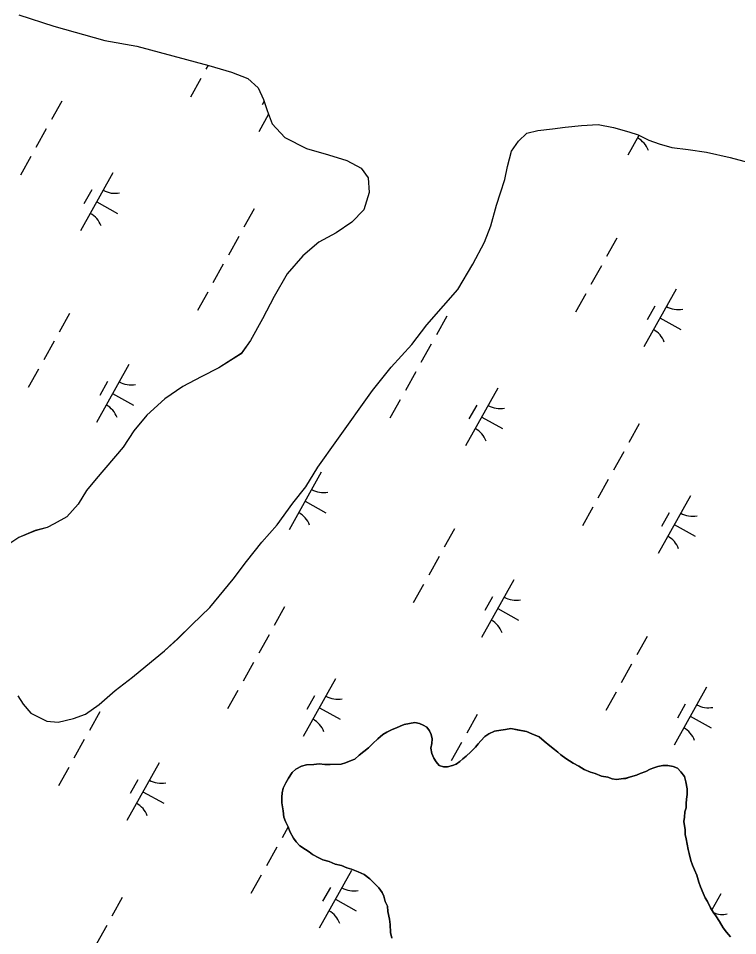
# Model space of a CAD drawing. Extents: x 3923531 to 3943530, y 207391 to 229799.
# Drawn here: x 3933747 to 3934290, y 224615 to 225306 of the extents above; entities that cross this region are included whole.
import ezdxf

# ---------------------------------------------------------------- set-up
doc = ezdxf.new("R2010")
doc.units = 0
doc.layers.add('V-TOPO-SHOR', color=7, linetype='Continuous')
doc.layers.add('V-WETL-SWMP', color=7, linetype='Continuous')

msp = doc.modelspace()

# ---------------------------------------------------------------- linework, layer by layer
at = {"layer": 'V-TOPO-SHOR'}
for points in [[(3933747.61, 225308.8), (3933773.86, 225300.12), (3933812.44, 225289.5), (3933836.69, 225285.19), (3933890.76, 225270.63), (3933907.87, 225265.51), (3933920.19, 225260.78), (3933928.16, 225253.65), (3933932.16, 225244.92), (3933934.96, 225236.58), (3933938.56, 225226.66), (3933948.13, 225216.35), (3933964.44, 225208.05), (3933981.15, 225203.33), (3933995.06, 225198.99), (3934005.81, 225193.06), (3934010.99, 225185.92), (3934011.82, 225174.8), (3934007.88, 225161.67), (3933998.77, 225152.51), (3933986.87, 225144.53), (3933973.77, 225137.34), (3933961.88, 225126.98), (3933950, 225113.44), (3933940.11, 225096.33), (3933931.41, 225079.61), (3933922.31, 225063.3), (3933915.19, 225053.34), (3933898.53, 225042.57), (3933885.03, 225035.78), (3933871.15, 225028.59), (3933857.66, 225019.42), (3933844.19, 225007.06), (3933834.28, 224995.11), (3933826.37, 224982.77)], [(3933746.76, 224795.37), (3933750.74, 224789.04), (3933756.71, 224782.31), (3933764.65, 224778.36), (3933768.62, 224776.39), (3933777.35, 224775.62), (3933788.84, 224778.43), (3933797.96, 224781.63), (3933808.25, 224788.79), (3933820.12, 224799.53), (3933833.18, 224809.48), (3933843.47, 224817.84), (3933857.32, 224829.38), (3933867.6, 224838.53), (3933878.28, 224849.26), (3933891.73, 224861.99), (3933909.12, 224883.45), (3933919.4, 224896.57), (3933930.86, 224911.27), (3933942.33, 224924.39), (3933954.19, 224940.68), (3933964.07, 224953), (3933973.15, 224967.7), (3933987.37, 224987.96), (3934014.24, 225025.71), (3934028.47, 225043.2), (3934043.89, 225060.3), (3934055.35, 225075), (3934068, 225089.31), (3934078.68, 225101.63), (3934090.13, 225120.7), (3934098.81, 225137.38), (3934103.54, 225149.69), (3934107.86, 225165.17), (3934111, 225174.7), (3934114.15, 225184.62), (3934116.11, 225194.54), (3934119.25, 225206.05), (3934124.39, 225213.6), (3934130.71, 225219.56), (3934139.04, 225221.57), (3934150.14, 225222.79), (3934159.66, 225224), (3934171.95, 225225.23), (3934184.63, 225226.05), (3934196.14, 225223.7), (3934207.65, 225220.56), (3934214.8, 225218.2), (3934222.74, 225214.26), (3934230.68, 225211.5), (3934240.2, 225208.75), (3934252.5, 225207.2), (3934266.39, 225205.25), (3934284.25, 225201.33), (3934298.14, 225197.4)], [(3933826.37, 224982.77), (3933805.81, 224958.92), (3933798.7, 224950.18), (3933792.38, 224939.85), (3933783.68, 224930.31), (3933774.17, 224925.13), (3933769.02, 224922.34), (3933759.91, 224919.94), (3933747.63, 224914.75), (3933738.52, 224908.77)], [(3933998.46, 224664.7), (3933994.88, 224665.89), (3933990.9, 224667.46), (3933986.12, 224668.64), (3933981.75, 224670.62), (3933976.97, 224671.8), (3933973.78, 224673.38), (3933969, 224675.76), (3933966.61, 224677.74), (3933963.83, 224679.72), (3933959.44, 224682.49), (3933956.65, 224685.27), (3933954.66, 224688.05), (3933951.86, 224693.21), (3933950.66, 224696.78), (3933948.66, 224700.76), (3933947.46, 224703.93), (3933947.05, 224708.71), (3933945.84, 224714.67), (3933945.83, 224719.04), (3933946.21, 224722.22), (3933947, 224725.8), (3933948.98, 224729.79), (3933950.96, 224733.37), (3933953.73, 224737.75), (3933956.5, 224740.14), (3933960.87, 224742.54), (3933964.45, 224743.35), (3933970.02, 224743.76), (3933973.99, 224744.17), (3933978.37, 224743.78), (3933982.34, 224743.79), (3933987.12, 224743.81), (3933990.7, 224743.82), (3933993.87, 224745.02), (3933998.24, 224746.62), (3934001.02, 224747.82), (3934004.2, 224750.61), (3934007.77, 224753.4), (3934011.34, 224756.2), (3934014.51, 224759.39), (3934018.48, 224762.98), (3934022.05, 224766.17), (3934025.23, 224768.17), (3934029.2, 224770.16), (3934032.37, 224771.37), (3934035.16, 224772.57), (3934038.33, 224773.77), (3934042.31, 224774.57), (3934046.28, 224775.38), (3934049.86, 224774.59), (3934052.65, 224773.41), (3934055.44, 224771.82), (3934057.43, 224769.05), (3934058.63, 224766.26), (3934059.44, 224763.09), (3934059.05, 224759.51), (3934058.26, 224755.93), (3934059.07, 224751.95), (3934060.67, 224748.38), (3934062.27, 224745.6), (3934064.66, 224742.82), (3934067.85, 224742.03), (3934071.02, 224742.04), (3934074.6, 224742.85), (3934077.38, 224744.05), (3934080.16, 224746.04), (3934082.54, 224748.04), (3934084.92, 224750.03), (3934088.49, 224753.22), (3934092.06, 224756.81), (3934094.04, 224759.2), (3934096.02, 224761.6), (3934099.2, 224764.78), (3934101.98, 224766.78), (3934106.35, 224768.78), (3934111.12, 224769.59), (3934114.69, 224769.99), (3934118.67, 224770.8), (3934124.64, 224769.62), (3934130.6, 224768.45), (3934134.58, 224766.87), (3934140.16, 224764.49), (3934143.75, 224761.32), (3934148.13, 224757.76), (3934151.71, 224754.98), (3934154.11, 224753), (3934156.5, 224751.02), (3934160.08, 224748.25), (3934165.66, 224744.68), (3934170.04, 224742.31), (3934174.02, 224739.93), (3934178.8, 224737.96), (3934182.38, 224736.77), (3934187.16, 224734.8), (3934191.93, 224734.01), (3934195.12, 224732.83), (3934198.3, 224732.44), (3934201.88, 224732.85), (3934205.46, 224733.25), (3934209.03, 224734.46)], [(3934209.03, 224734.46), (3934213.4, 224735.66), (3934216.18, 224736.86), (3934220.55, 224738.46), (3934223.73, 224740.06), (3934226.51, 224741.26), (3934229.69, 224742.07), (3934233.27, 224742.87), (3934237.24, 224742.88), (3934241.22, 224742.1), (3934244.41, 224740.92), (3934246.8, 224738.14), (3934249.59, 224734.57), (3934250.8, 224730.59), (3934251.61, 224725.43), (3934251.62, 224721.05), (3934251.23, 224717.47), (3934250.84, 224714.29), (3934250.85, 224711.11), (3934250.06, 224707.93), (3934249.67, 224703.95), (3934249.29, 224700.77), (3934250.1, 224694.4), (3934250.11, 224690.83), (3934250.91, 224687.65), (3934252.52, 224679.7), (3934253.33, 224676.52), (3934254.53, 224671.35), (3934255.74, 224667.78), (3934257.34, 224664.2), (3934258.94, 224660.23), (3934260.54, 224655.06), (3934261.75, 224651.49), (3934263.75, 224646.72), (3934265.35, 224643.15), (3934266.94, 224640.37), (3934269.34, 224635.6), (3934271.34, 224632.43), (3934273.34, 224629.65), (3934276.13, 224625.28), (3934278.93, 224620.52), (3934281.32, 224617.34), (3934284.51, 224613.77)], [(3934028.82, 224612.69), (3934028.02, 224617.06), (3934027.6, 224623.03), (3934027.19, 224627), (3934025.98, 224632.96), (3934025.58, 224636.94), (3934023.98, 224640.51), (3934022.77, 224644.49), (3934021.57, 224647.27), (3934019.18, 224650.84), (3934015.99, 224653.61), (3934012.4, 224657.58), (3934008.01, 224660.75), (3934003.64, 224662.73), (3933998.46, 224664.7)]]:
    msp.add_lwpolyline(points, dxfattribs=at)
at = {"layer": 'V-WETL-SWMP'}
for p, q in [((3933747.61, 225308.8), (3933773.86, 225300.12)), ((3933773.86, 225300.12), (3933812.43, 225289.5)), ((3933812.43, 225289.5), (3933836.69, 225285.19)), ((3933836.69, 225285.19), (3933890.76, 225270.63)), ((3933890.39, 225270.73), (3933888.73, 225267.76)), ((3933890.76, 225270.63), (3933907.87, 225265.51)), ((3933907.87, 225265.51), (3933920.2, 225260.78)), ((3933884.83, 225260.78), (3933877.03, 225246.81)), ((3933920.2, 225260.78), (3933928.16, 225253.65)), ((3933928.16, 225253.65), (3933932.16, 225244.92)), ((3933779.96, 225243.76), (3933772.16, 225229.79)), ((3933932.57, 225243.7), (3933931.07, 225241.02)), ((3933932.16, 225244.92), (3933934.96, 225236.58)), ((3933935.93, 225233.91), (3933928.53, 225220.67)), ((3933934.96, 225236.58), (3933938.56, 225226.66)), ((3933768.26, 225222.81), (3933760.46, 225208.84)), ((3933938.56, 225226.66), (3933948.13, 225216.35)), ((3934130.71, 225219.56), (3934139.04, 225221.57)), ((3934139.04, 225221.57), (3934150.14, 225222.79)), ((3934150.14, 225222.79), (3934159.66, 225224)), ((3934159.66, 225224), (3934171.95, 225225.23)), ((3934171.95, 225225.23), (3934184.63, 225226.05)), ((3934184.63, 225226.05), (3934196.14, 225223.7)), ((3934196.14, 225223.7), (3934207.65, 225220.56)), ((3934207.65, 225220.56), (3934214.8, 225218.2)), ((3933948.13, 225216.35), (3933964.44, 225208.05)), ((3934119.25, 225206.05), (3934124.39, 225213.6)), ((3934124.39, 225213.6), (3934130.71, 225219.56)), ((3934215.36, 225217.92), (3934206.95, 225202.86)), ((3934214.8, 225218.2), (3934222.74, 225214.26)), ((3934222.74, 225214.26), (3934230.68, 225211.5)), ((3933964.44, 225208.05), (3933981.15, 225203.33)), ((3934230.68, 225211.5), (3934240.2, 225208.75)), ((3934240.2, 225208.75), (3934252.5, 225207.2)), ((3934252.5, 225207.2), (3934266.39, 225205.25)), ((3933756.55, 225201.86), (3933748.75, 225187.89)), ((3933981.15, 225203.33), (3933995.06, 225198.99)), ((3934116.11, 225194.54), (3934119.25, 225206.05)), ((3934266.39, 225205.25), (3934284.25, 225201.33)), ((3934284.25, 225201.33), (3934298.14, 225197.4)), ((3933995.06, 225198.99), (3934005.81, 225193.06)), ((3934005.81, 225193.06), (3934010.99, 225185.92)), ((3934114.15, 225184.62), (3934116.11, 225194.54)), ((3933818.51, 225189.67), (3933794.13, 225146.02)), ((3934010.99, 225185.92), (3934011.82, 225174.8)), ((3934111, 225174.7), (3934114.15, 225184.62)), ((3933802.51, 225176.85), (3933796.66, 225166.37)), ((3934011.82, 225174.8), (3934007.88, 225161.67)), ((3934107.86, 225165.17), (3934111, 225174.7)), ((3933806.32, 225167.84), (3933822.04, 225159.07)), ((3934103.54, 225149.69), (3934107.86, 225165.17)), ((3933925.18, 225162.64), (3933917.38, 225148.67)), ((3934007.88, 225161.67), (3933998.77, 225152.51)), ((3933998.77, 225152.51), (3933986.87, 225144.53)), ((3933986.87, 225144.53), (3933973.77, 225137.34)), ((3934098.81, 225137.38), (3934103.54, 225149.69)), ((3933913.47, 225141.69), (3933905.67, 225127.72)), ((3933973.77, 225137.34), (3933961.88, 225126.98)), ((3934090.13, 225120.7), (3934098.81, 225137.38)), ((3934198.67, 225140.43), (3934190.87, 225126.47)), ((3933961.88, 225126.98), (3933949.99, 225113.44)), ((3933901.77, 225120.73), (3933893.96, 225106.77)), ((3934078.68, 225101.64), (3934090.13, 225120.7)), ((3934186.96, 225119.48), (3934179.16, 225105.51)), ((3933949.99, 225113.44), (3933940.11, 225096.33)), ((3933890.06, 225099.78), (3933882.26, 225085.81)), ((3933940.11, 225096.33), (3933931.41, 225079.61)), ((3934068, 225089.31), (3934078.68, 225101.64)), ((3934175.26, 225098.53), (3934167.46, 225084.56)), ((3934243.35, 225102.07), (3934218.96, 225058.42)), ((3934055.35, 225075), (3934068, 225089.31)), ((3934227.35, 225089.24), (3934221.49, 225078.77)), ((3933785.85, 225083.6), (3933778.05, 225069.63)), ((3933931.41, 225079.61), (3933922.31, 225063.3)), ((3934043.89, 225060.3), (3934055.35, 225075)), ((3934070.39, 225081.51), (3934062.59, 225067.55)), ((3934231.15, 225080.24), (3934246.87, 225071.46)), ((3933774.14, 225062.65), (3933766.34, 225048.68)), ((3933922.31, 225063.3), (3933915.19, 225053.35)), ((3934028.47, 225043.2), (3934043.89, 225060.3)), ((3934058.69, 225060.56), (3934050.88, 225046.59)), ((3933915.19, 225053.35), (3933898.53, 225042.57)), ((3933762.44, 225041.69), (3933754.64, 225027.73)), ((3933830.53, 225045.23), (3933806.14, 225001.58)), ((3933898.53, 225042.57), (3933885.04, 225035.78)), ((3934014.24, 225025.71), (3934028.47, 225043.2)), ((3933885.04, 225035.78), (3933871.15, 225028.59)), ((3934046.98, 225039.61), (3934039.18, 225025.64)), ((3933814.53, 225032.41), (3933808.67, 225021.93)), ((3933871.15, 225028.59), (3933857.66, 225019.42)), ((3934108.94, 225027.42), (3934084.56, 224983.77)), ((3933818.33, 225023.41), (3933834.05, 225014.63)), ((3933987.37, 224987.96), (3934014.24, 225025.71)), ((3933857.66, 225019.42), (3933844.18, 225007.06)), ((3934035.28, 225018.66), (3934027.47, 225004.69)), ((3934092.94, 225014.6), (3934087.09, 225004.12)), ((3933844.18, 225007.06), (3933834.28, 224995.11)), ((3934096.75, 225005.6), (3934112.46, 224996.82)), ((3934215.61, 225000.39), (3934207.8, 224986.42)), ((3933834.28, 224995.11), (3933826.37, 224982.77)), ((3933973.15, 224967.7), (3933987.37, 224987.96)), ((3933826.37, 224982.77), (3933805.81, 224958.92)), ((3934203.9, 224979.44), (3934196.1, 224965.47)), ((3933964.07, 224953), (3933973.15, 224967.7)), ((3933805.81, 224958.92), (3933798.69, 224950.18)), ((3933975.74, 224964.11), (3933951.36, 224920.46)), ((3934192.2, 224958.49), (3934184.39, 224944.52)), ((3933954.18, 224940.68), (3933964.07, 224953)), ((3933798.69, 224950.18), (3933792.38, 224939.85)), ((3934254.16, 224946.3), (3934229.77, 224902.65)), ((3933792.38, 224939.85), (3933783.68, 224930.31)), ((3933942.33, 224924.39), (3933954.18, 224940.68)), ((3933963.55, 224942.28), (3933979.26, 224933.5)), ((3934180.49, 224937.53), (3934172.69, 224923.57)), ((3933783.68, 224930.31), (3933774.17, 224925.13)), ((3934238.15, 224933.47), (3934232.3, 224923)), ((3933774.17, 224925.13), (3933769.02, 224922.34)), ((3933930.86, 224911.27), (3933942.33, 224924.39)), ((3934241.96, 224924.47), (3934257.68, 224915.69)), ((3933759.91, 224919.93), (3933747.63, 224914.75)), ((3933769.02, 224922.34), (3933759.91, 224919.93)), ((3934076.28, 224921.35), (3934068.47, 224907.38)), ((3933747.63, 224914.75), (3933738.52, 224908.77)), ((3933919.4, 224896.57), (3933930.86, 224911.27)), ((3933909.12, 224883.45), (3933919.4, 224896.57)), ((3934064.57, 224900.4), (3934056.77, 224886.43)), ((3933891.73, 224861.99), (3933909.12, 224883.45)), ((3934120.95, 224882.98), (3934096.57, 224839.33)), ((3934052.87, 224879.45), (3934045.06, 224865.48)), ((3934104.95, 224870.16), (3934099.1, 224859.68)), ((3933878.28, 224849.26), (3933891.73, 224861.99)), ((3933948, 224862.43), (3933940.2, 224848.46)), ((3934108.76, 224861.16), (3934124.48, 224852.38)), ((3933867.6, 224838.52), (3933878.28, 224849.26)), ((3933936.29, 224841.48), (3933928.49, 224827.51)), ((3934221.49, 224840.23), (3934213.69, 224826.26)), ((3933857.32, 224829.38), (3933867.6, 224838.52)), ((3933843.47, 224817.84), (3933857.32, 224829.38)), ((3933924.59, 224820.53), (3933916.79, 224806.56)), ((3934209.79, 224819.27), (3934201.98, 224805.31)), ((3933833.18, 224809.48), (3933843.47, 224817.84)), ((3933820.12, 224799.53), (3933833.18, 224809.48)), ((3933986.55, 224808.34), (3933962.16, 224764.69)), ((3933808.25, 224788.79), (3933820.12, 224799.53)), ((3933912.88, 224799.57), (3933905.08, 224785.61)), ((3934198.08, 224798.32), (3934190.28, 224784.35)), ((3934266.17, 224801.86), (3934241.78, 224758.21)), ((3933746.76, 224795.37), (3933750.74, 224789.04)), ((3933970.55, 224795.51), (3933964.69, 224785.04)), ((3933750.74, 224789.04), (3933756.71, 224782.31)), ((3933797.96, 224781.63), (3933808.25, 224788.79)), ((3933974.36, 224786.51), (3933990.07, 224777.73)), ((3934250.17, 224789.04), (3934244.31, 224778.56)), ((3933756.71, 224782.31), (3933764.65, 224778.36)), ((3933764.65, 224778.36), (3933768.62, 224776.39)), ((3933777.35, 224775.62), (3933788.84, 224778.43)), ((3933788.84, 224778.43), (3933797.96, 224781.63)), ((3933808.67, 224783.39), (3933800.87, 224769.42)), ((3934093.21, 224781.31), (3934085.41, 224767.34)), ((3934253.98, 224780.03), (3934269.69, 224771.26)), ((3933768.62, 224776.39), (3933777.35, 224775.62)), ((3934032.37, 224771.36), (3934029.2, 224770.16)), ((3934035.15, 224772.57), (3934032.37, 224771.36)), ((3934038.33, 224773.77), (3934035.15, 224772.57)), ((3934046.28, 224775.38), (3934038.33, 224773.77)), ((3934049.86, 224774.59), (3934046.28, 224775.38)), ((3934052.65, 224773.41), (3934049.86, 224774.59)), ((3934055.44, 224771.82), (3934052.65, 224773.41)), ((3934057.43, 224769.05), (3934055.44, 224771.82)), ((3934118.67, 224770.8), (3934114.69, 224769.99)), ((3934130.6, 224768.45), (3934118.67, 224770.8)), ((3934022.05, 224766.17), (3934018.48, 224762.98)), ((3934025.23, 224768.16), (3934022.05, 224766.17)), ((3934029.2, 224770.16), (3934025.23, 224768.16)), ((3934058.63, 224766.27), (3934057.43, 224769.05)), ((3934059.44, 224763.09), (3934058.63, 224766.27)), ((3934099.2, 224764.78), (3934096.02, 224761.59)), ((3934101.98, 224766.78), (3934099.2, 224764.78)), ((3934106.35, 224768.78), (3934101.98, 224766.78)), ((3934111.12, 224769.59), (3934106.35, 224768.78)), ((3934114.69, 224769.99), (3934111.12, 224769.59)), ((3934134.58, 224766.87), (3934130.6, 224768.45)), ((3934140.16, 224764.49), (3934134.58, 224766.87)), ((3934143.75, 224761.32), (3934140.16, 224764.49)), ((3933796.97, 224762.44), (3933789.16, 224748.47)), ((3934014.51, 224759.39), (3934011.34, 224756.2)), ((3934018.48, 224762.98), (3934014.51, 224759.39)), ((3934058.26, 224755.93), (3934059.05, 224759.51)), ((3934059.05, 224759.51), (3934059.44, 224763.09)), ((3934081.51, 224760.35), (3934073.7, 224746.39)), ((3934092.06, 224756.81), (3934088.49, 224753.22)), ((3934094.04, 224759.2), (3934092.06, 224756.81)), ((3934096.02, 224761.59), (3934094.04, 224759.2)), ((3934148.13, 224757.76), (3934143.75, 224761.32)), ((3934151.71, 224754.98), (3934148.13, 224757.76)), ((3934004.2, 224750.61), (3934001.02, 224747.82)), ((3934007.77, 224753.4), (3934004.2, 224750.61)), ((3934011.34, 224756.2), (3934007.77, 224753.4)), ((3934059.07, 224751.95), (3934058.26, 224755.93)), ((3934060.67, 224748.38), (3934059.07, 224751.95)), ((3934084.92, 224750.03), (3934082.54, 224748.04)), ((3934088.49, 224753.22), (3934084.92, 224750.03)), ((3934154.11, 224753), (3934151.71, 224754.98)), ((3934156.5, 224751.02), (3934154.11, 224753)), ((3934160.08, 224748.24), (3934156.5, 224751.02)), ((3933853.35, 224745.02), (3933828.96, 224701.37)), ((3933964.45, 224743.35), (3933960.87, 224742.54)), ((3933970.02, 224743.76), (3933964.45, 224743.35)), ((3933973.99, 224744.17), (3933970.02, 224743.76)), ((3933978.37, 224743.78), (3933973.99, 224744.17)), ((3933982.34, 224743.79), (3933978.37, 224743.78)), ((3933987.12, 224743.8), (3933982.34, 224743.79)), ((3933990.69, 224743.82), (3933987.12, 224743.8)), ((3933993.87, 224745.02), (3933990.69, 224743.82)), ((3933998.24, 224746.62), (3933993.87, 224745.02)), ((3934001.02, 224747.82), (3933998.24, 224746.62)), ((3934062.27, 224745.6), (3934060.67, 224748.38)), ((3934064.66, 224742.82), (3934062.27, 224745.6)), ((3934077.38, 224744.05), (3934074.6, 224742.85)), ((3934080.16, 224746.04), (3934077.38, 224744.05)), ((3934082.54, 224748.04), (3934080.16, 224746.04)), ((3934165.66, 224744.68), (3934160.08, 224748.24)), ((3934170.04, 224742.31), (3934165.66, 224744.68)), ((3933785.26, 224741.49), (3933777.46, 224727.52)), ((3933953.73, 224737.75), (3933950.96, 224733.37)), ((3933956.5, 224740.14), (3933953.73, 224737.75)), ((3933960.87, 224742.54), (3933956.5, 224740.14)), ((3934067.84, 224742.03), (3934064.66, 224742.82)), ((3934071.02, 224742.04), (3934067.84, 224742.03)), ((3934074.6, 224742.85), (3934071.02, 224742.04)), ((3934174.02, 224739.93), (3934170.04, 224742.31)), ((3934178.8, 224737.96), (3934174.02, 224739.93)), ((3934182.38, 224736.77), (3934178.8, 224737.96)), ((3934187.16, 224734.8), (3934182.38, 224736.77)), ((3934216.18, 224736.86), (3934213.4, 224735.66)), ((3934220.55, 224738.46), (3934216.18, 224736.86)), ((3934223.73, 224740.06), (3934220.55, 224738.46)), ((3934226.51, 224741.27), (3934223.73, 224740.06)), ((3934229.69, 224742.07), (3934226.51, 224741.27)), ((3934233.27, 224742.87), (3934229.69, 224742.07)), ((3934237.24, 224742.88), (3934233.27, 224742.87)), ((3934241.22, 224742.1), (3934237.24, 224742.88)), ((3934244.41, 224740.92), (3934241.22, 224742.1)), ((3934246.8, 224738.14), (3934244.41, 224740.92)), ((3934249.59, 224734.57), (3934246.8, 224738.14)), ((3933837.35, 224732.2), (3933831.49, 224721.72)), ((3933948.98, 224729.79), (3933947, 224725.8)), ((3933950.96, 224733.37), (3933948.98, 224729.79)), ((3934191.93, 224734.01), (3934187.16, 224734.8)), ((3934195.12, 224732.83), (3934191.93, 224734.01)), ((3934198.3, 224732.44), (3934195.12, 224732.83)), ((3934205.46, 224733.26), (3934198.3, 224732.44)), ((3934209.03, 224734.46), (3934205.46, 224733.26)), ((3934213.4, 224735.66), (3934209.03, 224734.46)), ((3934250.8, 224730.59), (3934249.59, 224734.57)), ((3934251.61, 224725.43), (3934250.8, 224730.59)), ((3933841.16, 224723.2), (3933856.87, 224714.42)), ((3933946.21, 224722.22), (3933945.83, 224719.04)), ((3933947, 224725.8), (3933946.21, 224722.22)), ((3934251.62, 224721.05), (3934251.61, 224725.43)), ((3933945.83, 224719.04), (3933945.84, 224714.67)), ((3934250.84, 224714.29), (3934251.23, 224717.47)), ((3934251.23, 224717.47), (3934251.62, 224721.05)), ((3933945.84, 224714.67), (3933947.05, 224708.7)), ((3933947.05, 224708.7), (3933947.46, 224703.93)), ((3934250.06, 224707.93), (3934250.85, 224711.11)), ((3934250.85, 224711.11), (3934250.84, 224714.29)), ((3933947.46, 224703.93), (3933948.66, 224700.76)), ((3934249.29, 224700.77), (3934249.68, 224703.95)), ((3934249.68, 224703.95), (3934250.06, 224707.93)), ((3933950.72, 224696.6), (3933946.08, 224688.3)), ((3933948.66, 224700.76), (3933950.66, 224696.78)), ((3933950.66, 224696.78), (3933951.86, 224693.21)), ((3934250.1, 224694.4), (3934249.29, 224700.77)), ((3933951.86, 224693.21), (3933954.66, 224688.05)), ((3933954.66, 224688.05), (3933956.65, 224685.27)), ((3934250.11, 224690.83), (3934250.1, 224694.4)), ((3934250.91, 224687.65), (3934250.11, 224690.83)), ((3934252.52, 224679.7), (3934250.91, 224687.65)), ((3933942.18, 224681.31), (3933934.38, 224667.35)), ((3933956.65, 224685.27), (3933959.44, 224682.49)), ((3933959.44, 224682.49), (3933963.83, 224679.72)), ((3933963.83, 224679.72), (3933966.61, 224677.74)), ((3933966.61, 224677.74), (3933969, 224675.76)), ((3933969, 224675.76), (3933973.78, 224673.38)), ((3934253.33, 224676.52), (3934252.52, 224679.7)), ((3934254.53, 224671.35), (3934253.33, 224676.52)), ((3933973.78, 224673.38), (3933976.97, 224671.8)), ((3933976.97, 224671.8), (3933981.74, 224670.62)), ((3933981.74, 224670.62), (3933986.12, 224668.65)), ((3933986.12, 224668.65), (3933990.9, 224667.47)), ((3933990.9, 224667.47), (3933994.88, 224665.89)), ((3934255.74, 224667.78), (3934254.53, 224671.35)), ((3934257.34, 224664.2), (3934255.74, 224667.78)), ((3933930.47, 224660.36), (3933922.67, 224646.39)), ((3933998.56, 224663.9), (3933974.18, 224620.25)), ((3933994.88, 224665.89), (3933998.46, 224664.7)), ((3933998.46, 224664.7), (3934003.64, 224662.73)), ((3934003.64, 224662.73), (3934008.02, 224660.75)), ((3934008.02, 224660.75), (3934012.4, 224657.58)), ((3934258.94, 224660.23), (3934257.34, 224664.2)), ((3934260.54, 224655.06), (3934258.94, 224660.23)), ((3934012.4, 224657.58), (3934015.99, 224653.61)), ((3934015.99, 224653.61), (3934019.18, 224650.84)), ((3934261.75, 224651.49), (3934260.54, 224655.06)), ((3933982.56, 224651.08), (3933976.71, 224640.6)), ((3934019.18, 224650.84), (3934021.57, 224647.27)), ((3934021.57, 224647.27), (3934022.77, 224644.49)), ((3934263.75, 224646.72), (3934261.75, 224651.49)), ((3934265.35, 224643.15), (3934263.75, 224646.72)), ((3933825.61, 224643.35), (3933817.8, 224629.38)), ((3933986.37, 224642.07), (3934002.08, 224633.3)), ((3934022.77, 224644.49), (3934023.98, 224640.51)), ((3934023.98, 224640.51), (3934025.58, 224636.94)), ((3934266.94, 224640.37), (3934265.35, 224643.15)), ((3934269.34, 224635.6), (3934266.94, 224640.37)), ((3934276.98, 224646.09), (3934270.28, 224634.11)), ((3934025.58, 224636.94), (3934025.98, 224632.96)), ((3934025.98, 224632.96), (3934027.19, 224627)), ((3934271.34, 224632.43), (3934269.34, 224635.6)), ((3934273.34, 224629.65), (3934271.34, 224632.43)), ((3934027.19, 224627), (3934027.6, 224623.03)), ((3934276.13, 224625.28), (3934273.34, 224629.65)), ((3933813.9, 224622.39), (3933806.1, 224608.42)), ((3934027.6, 224623.03), (3934028.02, 224617.06)), ((3934278.93, 224620.52), (3934276.13, 224625.28)), ((3934281.32, 224617.34), (3934278.93, 224620.52)), ((3934028.02, 224617.06), (3934028.82, 224612.69)), ((3934284.51, 224613.77), (3934281.32, 224617.34))]:
    msp.add_line(p, q, dxfattribs=at)
for centre, start, end in [((3933927.46, 225218.26), 60.95711, 61.58174), ((3934205.88, 225200.45), 20.03808, 61.58174), ((3933820, 225191.84), 240.03808, 281.58174), ((3933793.06, 225143.62), 20.03808, 61.58174), ((3934244.83, 225104.24), 240.03808, 281.58174), ((3934217.89, 225056.01), 20.03808, 61.58174), ((3933832.01, 225047.41), 240.03808, 281.58174), ((3933805.07, 224999.18), 20.03808, 61.58174), ((3934110.43, 225029.59), 240.03808, 281.58174), ((3934083.49, 224981.37), 20.03808, 61.58174), ((3933977.23, 224966.28), 240.03808, 281.58174), ((3933950.28, 224918.05), 20.03808, 61.58174), ((3934255.64, 224948.47), 240.03808, 281.58174), ((3934228.7, 224900.24), 20.03808, 61.58174), ((3934122.44, 224885.16), 240.03808, 281.58174), ((3934095.5, 224836.93), 20.03808, 61.58174), ((3933988.04, 224810.51), 240.03808, 281.58174), ((3934267.65, 224804.03), 240.03808, 281.58174), ((3933961.09, 224762.28), 20.03808, 61.58174), ((3934240.71, 224755.81), 20.03808, 61.58174), ((3933854.83, 224747.2), 240.03808, 281.58174), ((3933827.89, 224698.97), 20.03808, 61.58174), ((3934000.05, 224666.07), 240.03808, 281.58174), ((3933973.11, 224617.84), 20.03808, 61.58174), ((3934278.46, 224648.26), 247.21269, 281.58174)]:
    msp.add_arc(centre, 17.62, start, end, dxfattribs=at)

doc.saveas('drawing.dxf')
